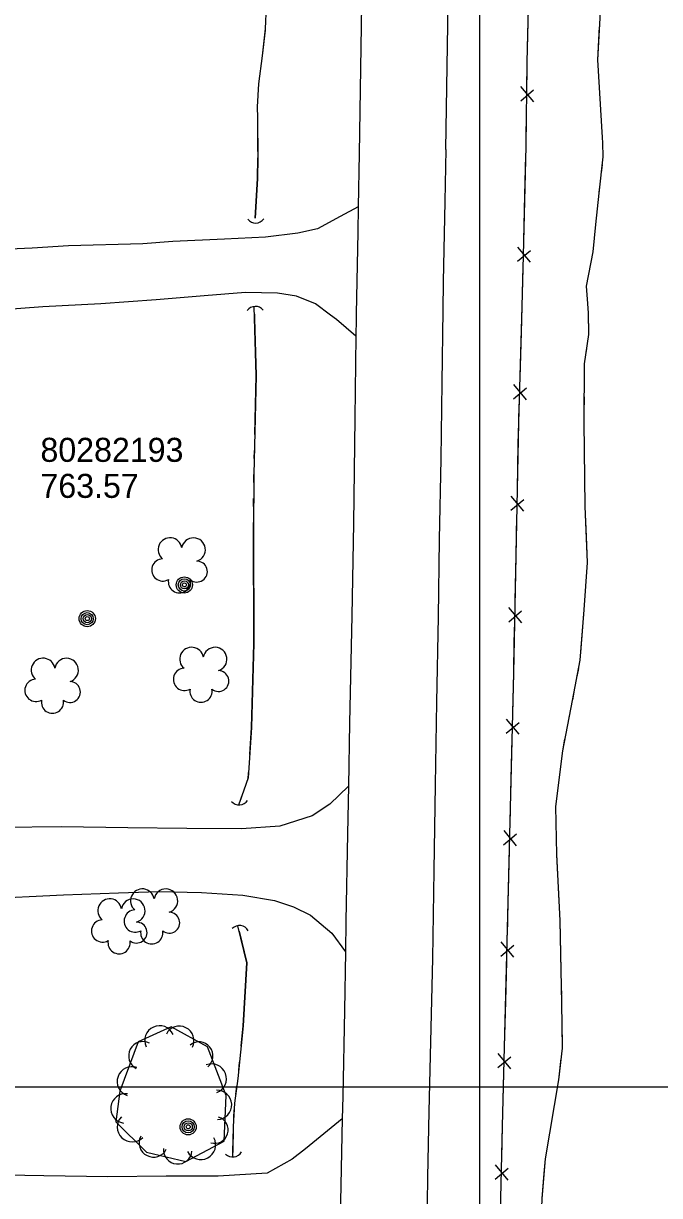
# Model space of a CAD drawing. Extents: x 591954 to 597000, y 198576 to 213500.
# Drawn here: x 593886.1 to 594044.8, y 207472.8 to 207765.7 of the extents above; entities that cross this region are included whole.
import ezdxf

# ---------------------------------------------------------------- set-up
doc = ezdxf.new("R2010")
doc.units = 0
for name, color, linetype in [('Level 10', 7, 'Continuous'), ('Level 11', 7, 'Continuous'), ('Level 14', 7, 'Continuous'), ('Level 15', 7, 'Continuous'), ('Level 17', 7, 'Continuous'), ('Level 18', 7, 'Continuous'), ('Level 19', 7, 'Continuous'), ('Level 6', 7, 'Continuous')]:
    doc.layers.add(name, color=color, linetype=linetype)

msp = doc.modelspace()

# ---------------------------------------------------------------- linework, layer by layer
at = {"layer": 'Level 10'}
for p, q in [((594000, 207500), (594000, 209000)), ((594000, 206500), (594000, 208000)), ((593000, 207500), (595000, 207500)), ((593500, 207500), (595000, 207500))]:
    msp.add_line(p, q, dxfattribs=at)
at = {"layer": 'Level 11'}
for points in [[(593991.47, 207734.14), (593993.19, 207838.07), (593996.52, 207991.65), (593997.85, 208056.88), (593999.78, 208160.44), (594001.38, 208238.17), (594003.22, 208352.61), (594005.03, 208445.65), (594007.61, 208557.14), (594009.01, 208631.52)], [(593974.67, 207972.6), (593972.17, 207850.51), (593970.68, 207786.4), (593969.83, 207733.19)], [(593969.83, 207733.19), (593969.62, 207719.86)], [(593991.47, 207734.14), (593991.21, 207721.2), (593990.85, 207701.1), (593990.76, 207694.07)], [(593969.62, 207719.86), (593969.52, 207713.49), (593969.1, 207693.12)], [(593990.76, 207694.07), (593990.54, 207675.9), (593990.29, 207656.9), (593989.86, 207636.78), (593989.55, 207617.39), (593989.2, 207596.11), (593988.86, 207575.46), (593988.51, 207554.09), (593988.13, 207532.08), (593987.67, 207511.29), (593987.28, 207493.85), (593986.92, 207477.41), (593986.66, 207457.99), (593986.22, 207438.48), (593985.89, 207416.5), (593985.7, 207397.44), (593985.35, 207377.93), (593984.96, 207358.02), (593984.68, 207339.14), (593984.37, 207318.65), (593984.02, 207298.62), (593983.53, 207276.49)], [(593969.1, 207693.12), (593969.08, 207691.9), (593969.02, 207687.54)], [(593969.1, 207693.12), (593969.1, 207693.12)], [(593969.02, 207687.54), (593968.74, 207667.06), (593968.41, 207640.76), (593968.06, 207617.68), (593967.45, 207590.98), (593967.18, 207575.14)], [(593967.18, 207575.14), (593966.98, 207563.19), (593966.54, 207541.42), (593966.41, 207533.73)], [(593966.41, 207533.73), (593966.17, 207519.07), (593965.76, 207497.58), (593965.64, 207492.04)], [(593965.64, 207492.04), (593965.28, 207475.42), (593964.77, 207451.22), (593964.76, 207449.89)]]:
    msp.add_lwpolyline(points, dxfattribs=at)
at = {"layer": 'Level 14'}
for centre, radius in [((593926.22, 207625.4), 2.02), ((593926.21, 207625.4), 1.52), ((593926.25, 207625.4), 1.01), ((593926.24, 207625.41), 0.502), ((593901.98, 207616.98), 2.02), ((593901.97, 207616.97), 1.52), ((593902.01, 207616.98), 1.01), ((593902, 207616.98), 0.502), ((593927.17, 207490.01), 2.02), ((593927.16, 207490.01), 1.52), ((593927.2, 207490.01), 1.01), ((593927.19, 207490.02), 0.502)]:
    msp.add_circle(centre, radius, dxfattribs=at)
at = {"layer": 'Level 15'}
for p, q in [((594013.43, 207746.12), (594010.24, 207749.88)), ((594010.19, 207746.34), (594013.4, 207749.09)), ((594009.38, 207706.27), (594012.62, 207708.98)), ((594012.61, 207706.02), (594009.47, 207709.82)), ((594008.36, 207671.92), (594011.62, 207674.62)), ((594011.6, 207671.65), (594008.47, 207675.46)), ((594010.98, 207643.82), (594007.82, 207647.6)), ((594007.75, 207644.05), (594010.98, 207646.78)), ((594007.19, 207616.2), (594010.42, 207618.93)), ((594010.43, 207615.96), (594007.26, 207619.74)), ((594009.82, 207588.1), (594006.67, 207591.9)), ((594006.58, 207588.35), (594009.82, 207591.07)), ((594005.93, 207560.49), (594009.17, 207563.22)), ((594009.17, 207560.25), (594006.02, 207564.04)), ((594008.47, 207532.39), (594005.34, 207536.2)), ((594005.24, 207532.65), (594008.48, 207535.36)), ((594004.51, 207504.8), (594007.75, 207507.51)), ((594007.74, 207504.54), (594004.6, 207508.35)), ((594007.06, 207476.7), (594003.9, 207480.49)), ((594003.82, 207476.94), (594007.06, 207479.67))]:
    msp.add_line(p, q, dxfattribs=at)
for points in [[(594011.53, 207735.03), (594011.82, 207755.98), (594013.38, 207819.77), (594013.94, 207853.22), (594015.3, 207915.54), (594016.14, 207947.64), (594016.65, 207978.84), (594018.35, 208043.38), (594018.66, 208075.6), (594019.71, 208108), (594020.69, 208140.16), (594021.26, 208172.72), (594021.85, 208204.16), (594023.2, 208300.18), (594024.4, 208341.93), (594025.15, 208374.64), (594026.12, 208406.89), (594026.68, 208438.14), (594027.63, 208471.43), (594027.92, 208503.97), (594028.66, 208536.16), (594029.23, 208568.68), (594029.81, 208600.39), (594030.79, 208634.01)], [(594011.99, 207762.89), (594012.23, 207772.84)], [(594011.76, 207751.57), (594011.82, 207755.98), (594011.99, 207762.89)], [(594011.53, 207735.03), (594011.67, 207744.99)], [(594010.54, 207694.95), (594010.92, 207707.7), (594011.53, 207735.03)], [(594011.26, 207722.8), (594011.48, 207732.75)], [(594011, 207711.48), (594011.26, 207722.8)], [(594010.54, 207694.95), (594010.84, 207704.9)], [(594003.62, 207409.92), (594004.59, 207442.47), (594004.89, 207457.77), (594005.62, 207490.18), (594007.1, 207546.11), (594008.44, 207603.37), (594009.69, 207665.98), (594010.54, 207694.95)], [(594010.35, 207688.44), (594010.54, 207694.95)], [(594010.02, 207677.12), (594010.35, 207688.44)], [(594009.58, 207660.59), (594009.69, 207665.98), (594009.82, 207670.55)], [(594009.35, 207649.27), (594009.58, 207660.59)], [(594009.02, 207632.74), (594009.22, 207642.69)], [(594008.8, 207621.42), (594009.02, 207632.74)], [(594008.46, 207604.88), (594008.67, 207614.84)], [(594008.21, 207593.56), (594008.44, 207603.37), (594008.46, 207604.88)], [(594007.82, 207577.03), (594008.05, 207586.98)], [(594007.56, 207565.71), (594007.82, 207577.03)], [(594007.17, 207549.18), (594007.4, 207559.13)], [(594006.88, 207537.86), (594007.1, 207546.11), (594007.17, 207549.18)], [(594006.44, 207521.33), (594006.71, 207531.28)], [(594006.14, 207510.01), (594006.44, 207521.33)], [(594005.71, 207493.48), (594005.97, 207503.43)], [(594005.44, 207482.16), (594005.62, 207490.18), (594005.71, 207493.48)], [(594005.07, 207465.62), (594005.29, 207475.58)]]:
    msp.add_lwpolyline(points, dxfattribs=at)
for centre, start, end in [((593944.01, 207718.31), 218.3794, 324.619), ((593943.95, 207692.5), 38.3794, 144.619), ((593939.93, 207572.93), 220.0794, 326.319), ((593939.96, 207537.8), 28.8794, 135.119), ((593938.29, 207484.97), 224.5794, 330.819)]:
    msp.add_arc(centre, 2.5, start, end, dxfattribs=at)
at = {"layer": 'Level 17'}
for points in [[(593969.62, 207719.86), (593965.12, 207717.43), (593959.5, 207714.38), (593954.55, 207713.24), (593946.47, 207712.26), (593936.23, 207711.74), (593923.34, 207711.2), (593915.84, 207710.64), (593897.26, 207710.13), (593888.21, 207709.56), (593869.31, 207708.66)], [(593962.72, 207692.83), (593958.95, 207695.63), (593954.25, 207697.5), (593949.45, 207698.27), (593941.45, 207698.48), (593931.14, 207697.63), (593919.19, 207696.59), (593905.35, 207695.64), (593890.91, 207694.88), (593876.46, 207693.81), (593868.36, 207693.69), (593862.45, 207693.38), (593862.44, 207693.52)], [(593969.02, 207687.54), (593964.19, 207691.75), (593962.72, 207692.83)], [(593962.72, 207692.83), (593962.72, 207692.83)], [(593967.18, 207575.14), (593962.56, 207570.62), (593958.17, 207567.72), (593950.05, 207565.13), (593940.52, 207564.47), (593926.84, 207564.52), (593912.11, 207564.71), (593895.57, 207564.96), (593880.83, 207564.77), (593875.24, 207564.95)], [(593875.42, 207547.01), (593896.02, 207547.97), (593909.77, 207548.47), (593919.73, 207548.82), (593930.48, 207548.53), (593940.86, 207547.86), (593948.73, 207546.6), (593953.48, 207544.99), (593957.74, 207542.92), (593963.03, 207538.37), (593966.41, 207533.73)], [(593965.64, 207492.04), (593956.44, 207484.56)], [(593956.44, 207484.56), (593953.13, 207481.96), (593946.92, 207478.41), (593934.67, 207477.65), (593921.67, 207477.69), (593907.11, 207477.51), (593891.16, 207477.78), (593876.79, 207478.05), (593859.14, 207478.47), (593843.31, 207478.58), (593831.97, 207478.17), (593819.78, 207477.53), (593807.46, 207476.37), (593798.36, 207474.68), (593787.98, 207472.19), (593775.19, 207468.11), (593761.87, 207463.05), (593749.6, 207457.53), (593738.87, 207452.15), (593727.82, 207446.17), (593717.14, 207440.72), (593706.16, 207435.01)]]:
    msp.add_lwpolyline(points, dxfattribs=at)
at = {"layer": 'Level 18'}
msp.add_lwpolyline([(593909.12, 207491.23), (593916.81, 207483.7), (593926.62, 207481.39), (593936.2, 207486.43), (593936.7, 207497.83), (593932.03, 207509.97), (593922.92, 207515.02), (593914.67, 207511.21), (593910.15, 207498.89), (593909.12, 207491.23)], dxfattribs=at)
for centre, radius, start, end in [((593922.64, 207634.21), 2.97, 9.3237, 230.5575), ((593928.5, 207634.19), 2.97, 286.9745, 169.9477), ((593920.86, 207629.14), 2.78, 92.2946, 300.0675), ((593929.35, 207628.73), 2.61, 231.6797, 89.6123), ((593924.99, 207626.2), 2.78, 168.9716, 9.9826), ((593928.03, 207606.86), 2.97, 9.3237, 230.5575), ((593933.88, 207606.84), 2.97, 286.9745, 169.9477), ((593890.96, 207604.12), 2.97, 9.3237, 230.5575), ((593896.81, 207604.1), 2.97, 286.9745, 169.9477), ((593926.25, 207601.79), 2.78, 92.2946, 300.0675), ((593934.73, 207601.38), 2.61, 231.6797, 89.6123), ((593889.18, 207599.05), 2.78, 92.2946, 300.0675), ((593897.66, 207598.64), 2.61, 231.6797, 89.6123), ((593930.37, 207598.85), 2.78, 168.9716, 9.9826), ((593893.3, 207596.11), 2.78, 168.9716, 9.9826), ((593915.74, 207546.49), 2.97, 9.3237, 230.5575), ((593921.6, 207546.47), 2.97, 286.9745, 169.9477), ((593907.59, 207544.02), 2.97, 9.3237, 230.5575), ((593913.44, 207544), 2.97, 286.9745, 169.9477), ((593913.96, 207541.41), 2.78, 92.2946, 300.0675), ((593922.45, 207541.01), 2.61, 231.6797, 89.6123), ((593905.81, 207538.95), 2.78, 92.2946, 300.0675), ((593914.29, 207538.55), 2.61, 231.6797, 89.6123), ((593918.09, 207538.48), 2.78, 168.9716, 9.9826), ((593909.93, 207536.02), 2.78, 168.9716, 9.9826), ((593920.04, 207511.56), 3.71, 24.8006, 204.7853), ((593924.99, 207511.54), 3.64, 333.2384, 153.2231), ((593915.86, 207507.76), 3.55, 62.3406, 242.3252), ((593929.87, 207507.74), 3.49, 309.0163, 129.001), ((593913.16, 207501.34), 3.71, 70.5603, 250.545), ((593933.01, 207502.02), 3.71, 291.0618, 111.0465), ((593911.51, 207494.61), 3.67, 82.3294, 262.3141), ((593934.38, 207495.52), 3.66, 272.2714, 92.256), ((593913.19, 207489.96), 3.71, 135.6303, 315.615), ((593933.8, 207489.25), 3.34, 253.2575, 73.2422), ((593918.52, 207486.03), 3.58, 153.1309, 333.1156), ((593930.33, 207485.54), 3.71, 207.7403, 27.725), ((593924.58, 207484.28), 3.56, 174.7272, 354.7119)]:
    msp.add_arc(centre, radius, start, end, dxfattribs=at)
at = {"layer": 'Level 19'}
for points in [[(593948.35, 207974.89), (593949.46, 207956.41), (593949.46, 207944.82), (593949.72, 207931.04), (593949.86, 207921.8), (593949.79, 207900.39), (593949.19, 207889.19), (593948.56, 207876.29), (593948.24, 207866.13), (593948.09, 207840.54), (593948.04, 207828.9), (593948.1, 207818.58), (593947.85, 207808.61), (593947.59, 207794.98), (593947.24, 207782.9), (593946.92, 207775.75), (593946.43, 207764.36), (593945.67, 207757.6), (593944.73, 207750.6), (593944.37, 207744.8), (593944.44, 207742.13), (593944.55, 207732.07)], [(594030.66, 207735.88), (594030.58, 207737.2), (594029.42, 207756.55), (594030.25, 207771.47)], [(594030.66, 207735.88), (594030.58, 207737.2), (594029.42, 207756.55), (594029.88, 207764.83)], [(593946.39, 207763.99), (593945.67, 207757.6), (593944.73, 207750.6), (593944.37, 207744.8), (593944.44, 207742.13), (593944.52, 207735.11)], [(593944.52, 207735.11), (593944.55, 207732.07)], [(594026.92, 207695.67), (594026.61, 207700.01), (594028.31, 207708.64), (594028.95, 207715.43), (594029.76, 207723.31), (594030.8, 207732.31), (594030.66, 207735.88)], [(594030.72, 207734.36), (594030.66, 207735.88)], [(593943.93, 207717.06), (593944.44, 207726.93), (593944.55, 207732.07)], [(593944.55, 207732.07), (593944.44, 207726.93), (593943.93, 207717.06)], [(594030.35, 207728.39), (594030.58, 207730.38)], [(594026.92, 207695.67), (594026.61, 207700.01), (594028.31, 207708.64), (594028.95, 207715.43), (594029.76, 207723.31), (594029.89, 207724.42)], [(593943.8, 207663.01), (593944.18, 207677.69), (593943.68, 207694.98)], [(594015.52, 207472.11), (594016.35, 207482.02), (594019.67, 207501.79), (594020.66, 207509.67), (594020.46, 207520.91), (594020.04, 207541.53), (594019.23, 207558.05), (594018.97, 207570.05), (594020.67, 207583.96), (594023.15, 207596.54), (594025.04, 207606.58), (594026.03, 207619.15), (594026.86, 207631.03), (594026.27, 207644.96), (594026.07, 207666.02), (594026.11, 207680.67), (594027.23, 207687.96), (594027.1, 207693.27), (594026.92, 207695.67)], [(594026.92, 207695.67), (594026.92, 207695.67)], [(594026.92, 207695.67), (594026.92, 207695.67)], [(594027.23, 207688.32), (594027.1, 207693.27), (594026.92, 207695.67)], [(593943.76, 207692), (593944.18, 207677.69), (593943.55, 207652.97), (593943.49, 207638.49), (593943.59, 207610.76), (593942.97, 207589.82), (593942.16, 207577.21), (593940, 207571.03)], [(593943.73, 207693.06), (593943.76, 207692)], [(593943.73, 207693.06), (593943.76, 207692)], [(594026.37, 207682.39), (594026.68, 207684.36)], [(594026.1, 207676.41), (594026.1, 207678.41)], [(594026.08, 207670.41), (594026.09, 207672.41)], [(594026.59, 207637.41), (594026.27, 207644.96), (594026.07, 207666.02), (594026.07, 207666.41)], [(593943.65, 207657.01), (593943.7, 207659.01)], [(593943.54, 207651.01), (593943.55, 207652.97), (593943.55, 207653.01)], [(593943.52, 207645.01), (593943.52, 207647.01)], [(593943.59, 207612.01), (593943.49, 207638.49), (593943.5, 207641.01)], [(594025.19, 207608.48), (594026.03, 207619.15), (594026.86, 207631.03), (594026.59, 207637.41)], [(593942.54, 207583.04), (593942.97, 207589.82), (593943.59, 207610.76), (593943.59, 207612.01)], [(594024.28, 207602.56), (594024.66, 207604.52)], [(594023.17, 207596.66), (594023.54, 207598.63)], [(594022.01, 207590.77), (594022.4, 207592.74)], [(594019.23, 207558.01), (594019.23, 207558.05), (594018.97, 207570.05), (594020.67, 207583.96), (594021.24, 207586.85)], [(593942.11, 207577.06), (593942.16, 207577.21), (593942.28, 207579.04)], [(593939.79, 207570.43), (593940.79, 207573.28)], [(594020.3, 207529.03), (594020.04, 207541.53), (594019.23, 207558.01)], [(593939.89, 207538.86), (593941.79, 207531.02), (593940.88, 207515.26), (593939.6, 207502.08), (593938.78, 207495.94), (593938.44, 207490.1), (593938.34, 207483.58)], [(593940.38, 207510.14), (593940.88, 207515.26), (593941.79, 207531.02), (593939.55, 207540.26)], [(594020.42, 207523.04), (594020.38, 207525.04)], [(594020.53, 207517.04), (594020.49, 207519.04)], [(594020.63, 207511.04), (594020.6, 207513.04)], [(594016.05, 207478.39), (594016.35, 207482.02), (594019.67, 207501.79), (594020.33, 207507.06)], [(593939.8, 207504.17), (593939.99, 207506.15)], [(593939.08, 207498.21), (593939.35, 207500.19)], [(593938.56, 207492.24), (593938.68, 207494.23)], [(593938.32, 207482.47), (593938.41, 207488.24)], [(594015.03, 207449.43), (594014.88, 207453.5), (594015.52, 207472.11), (594016.05, 207478.39)]]:
    msp.add_lwpolyline(points, dxfattribs=at)

# ---------------------------------------------------------------- texts
at = {"layer": 'Level 6'}
for s, p in [('80282193', (593890.29, 207656.15)), ('80282193', (593890.3, 207656.15)), ('763.57', (593890.29, 207647.15)), ('763.57', (593890.3, 207647.15))]:
    msp.add_text(s, height=6, dxfattribs=at).set_placement(p)

doc.saveas('drawing.dxf')
